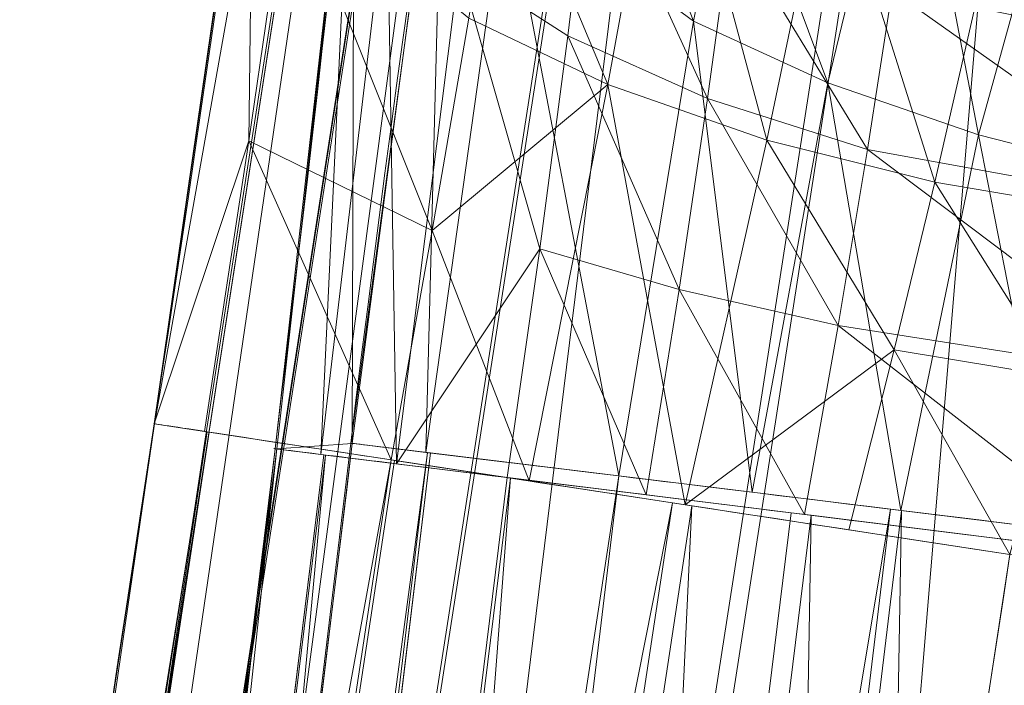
# Model space of a CAD drawing. Header units: millimetres. Extents: x -72 to 72, y -145 to 145.
# Tile 438 of 522: x -43.194 to -42.865, y 104.709 to 104.931. Entities that reach past the tile are written whole.
import ezdxf

# ---------------------------------------------------------------- set-up
doc = ezdxf.new("R2010")
doc.units = ezdxf.units.MM
doc.layers.add('1', color=7, linetype='CONTINUOUS')

msp = doc.modelspace()

# ---------------------------------------------------------------- linework, layer by layer
at = {"layer": '1', "color": 163, "linetype": 'Continuous', "lineweight": 13, "extrusion": (-0.1509885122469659, -0.9885355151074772, -6.738429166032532e-05)}
msp.add_arc((-58.17763526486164, -4.795767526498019, -97.07938080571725), 0.3, 92.02261477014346, 182.1710390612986, dxfattribs=at)
at = {"layer": '1', "color": 163, "linetype": 'Continuous', "lineweight": 13, "extrusion": (-0.1212950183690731, -0.9926165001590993, -4.616001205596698e-05)}
msp.add_arc((-55.17641915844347, 0.6788473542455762, -98.7901562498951), 0.3, 92.01455976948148, 176.4101075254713, dxfattribs=at)
at = {"layer": '1', "color": 163, "linetype": 'Continuous', "lineweight": 13, "extrusion": (-0.1232795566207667, -0.9923719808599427, -5.023445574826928e-05)}
msp.add_arc((-55.39856233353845, 0.2578119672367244, -98.67404569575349), 0.3, 176.8620984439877, 267.9842628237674, dxfattribs=at)
at = {"layer": '1', "color": 163, "linetype": 'Continuous', "lineweight": 13}
for points, knots in [([(-37.255931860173, 118.086034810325, -16.0329830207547), (-37.309000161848, 117.814544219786, -16.0424298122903), (-37.4510698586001, 117.088691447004, -16.073078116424), (-37.68262541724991, 115.909657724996, -16.1460442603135), (-37.95066081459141, 114.550297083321, -16.2629158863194), (-38.2190603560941, 113.194132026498, -16.4115150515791), (-38.4876370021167, 111.841705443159, -16.5907976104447), (-38.75620371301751, 110.493560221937, -16.799719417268), (-39.0245982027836, 109.1500904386, -17.0371156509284), (-39.2926581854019, 107.811690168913, -17.3018214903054), (-39.5602482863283, 106.478604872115, -17.5925978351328), (-39.8272331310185, 105.151080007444, -17.9082055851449), (-40.18226096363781, 103.388603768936, -18.3604284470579), (-40.6239890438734, 101.199945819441, -18.9814254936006), (-41.15010171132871, 98.5965316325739, -19.8055945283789), (-41.6717598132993, 96.015131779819, -20.6987399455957), (-42.1886203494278, 93.4540962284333, -21.6511642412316), (-42.700463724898, 90.911223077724, -22.6535243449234), (-43.2071670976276, 88.383883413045, -23.6968428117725), (-43.7086811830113, 85.8691216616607, -24.7724874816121), (-44.2050079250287, 83.3637449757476, -25.8721245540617), (-44.6961807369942, 80.86441018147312, -26.9876298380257), (-45.1822524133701, 78.36762522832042, -28.1111098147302), (-45.6632757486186, 75.8698980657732, -29.2346709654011), (-46.1392747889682, 73.3677333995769, -30.3504106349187), (-46.61027358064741, 70.8576359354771, -31.4504261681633), (-47.07623563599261, 68.3362553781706, -32.5265702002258), (-47.537078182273, 65.8003921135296, -33.5704788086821), (-47.9926512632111, 63.24708556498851, -34.5734806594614), (-48.4427241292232, 60.6737068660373, -35.5265505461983), (-48.8869724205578, 58.07806315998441, -36.4202898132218), (-49.3249649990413, 55.4585272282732, -37.2449390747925), (-49.684288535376, 53.2549044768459, -37.8661869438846), (-49.9680088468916, 51.4795716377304, -38.3184881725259), (-50.1788301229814, 50.1419739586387, -38.6340860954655), (-50.3875827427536, 48.7983974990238, -38.9247765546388), (-50.5941525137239, 47.4491038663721, -39.1893145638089), (-50.7984252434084, 46.0943546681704, -39.4264551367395), (-51.0002746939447, 44.734563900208, -39.6350292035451), (-51.1995746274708, 43.3701455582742, -39.8138676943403), (-51.3961910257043, 42.0016703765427, -39.9619327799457), (-51.5899898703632, 40.6297090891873, -40.078186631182), (-51.7808347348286, 39.2549522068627, -40.1617330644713), (-51.9685903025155, 37.8781385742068, -40.2117576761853), (-52.0916125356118, 36.95942482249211, -40.2222932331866), (-52.1525651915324, 36.5, -40.2217613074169)], [0, 0, 0, 0, 0.00954094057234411, 0.0255160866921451, 0.0414912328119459, 0.057466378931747, 0.0734415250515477, 0.0894166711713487, 0.10539181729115, 0.12136696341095, 0.137342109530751, 0.153317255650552, 0.169292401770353, 0.201242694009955, 0.233192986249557, 0.265143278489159, 0.29709357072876, 0.329043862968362, 0.360994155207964, 0.392944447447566, 0.424894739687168, 0.45684503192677, 0.488795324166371, 0.520745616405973, 0.552695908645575, 0.584646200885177, 0.616596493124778, 0.64854678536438, 0.680497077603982, 0.712447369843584, 0.744397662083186, 0.776347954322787, 0.808298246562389, 0.82427339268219, 0.840248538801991, 0.856223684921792, 0.872198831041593, 0.888173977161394, 0.904149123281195, 0.920124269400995, 0.936099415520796, 0.952074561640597, 0.968049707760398, 0.984024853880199, 1, 1, 1, 1]), ([(-37.1742399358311, 118.086034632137, 15.9592939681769), (-37.1856192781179, 118.015882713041, 15.9563131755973), (-37.2161631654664, 117.827825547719, 15.9478847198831), (-37.2660102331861, 117.521968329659, 15.932269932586), (-37.34313740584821, 117.05073556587, 15.9045356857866), (-37.4400746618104, 116.462211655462, 15.8630204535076), (-37.5572085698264, 115.756965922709, 15.8023466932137), (-37.6751156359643, 115.052858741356, 15.73091784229), (-37.7937592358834, 114.350034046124, 15.6488607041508), (-37.9131027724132, 113.648635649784, 15.5563020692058), (-38.0331096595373, 112.948793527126, 15.4533925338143), (-38.1537433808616, 112.250637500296, 15.3402826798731), (-38.2749678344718, 111.554281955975, 15.217143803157), (-38.3967472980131, 110.859840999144, 15.0841471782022), (-38.5190467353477, 110.167412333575, 14.9414815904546), (-38.6418313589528, 109.477093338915, 14.7893356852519), (-38.8061466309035, 108.559587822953, 14.5741043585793), (-39.0125869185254, 107.418380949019, 14.2823779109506), (-39.26173729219, 106.058514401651, 13.8977135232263), (-39.5120742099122, 104.708594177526, 13.4802226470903), (-39.7633803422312, 103.368853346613, 13.0317093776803), (-40.0154568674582, 102.039403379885, 12.5539873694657), (-40.2681235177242, 100.720235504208, 12.0488850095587), (-40.52121853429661, 99.4112439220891, 11.5181935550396), (-40.7745980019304, 98.1122253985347, 10.9636877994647), (-41.0281344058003, 96.8228920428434, 10.3871070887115), (-41.36624436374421, 95.11621726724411, 9.59114636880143), (-41.7887479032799, 93.0051541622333, 8.54936981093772), (-42.2949124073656, 90.50354035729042, 7.23688787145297), (-42.7997903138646, 88.0289381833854, 5.87381059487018), (-43.3030657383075, 85.5762716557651, 4.47116578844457), (-43.8045203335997, 83.1401749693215, 3.03936567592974), (-44.3040026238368, 80.7150963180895, 1.58834462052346), (-44.8014000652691, 78.2953771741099, 0.127712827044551), (-45.2966142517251, 75.8753080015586, -1.33308100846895), (-45.7895373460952, 73.44917812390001, -2.78458719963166), (-46.2800293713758, 71.0113226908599, -4.21719202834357), (-46.7678940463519, 68.5561835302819, -5.62095565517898), (-47.2528537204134, 66.0783836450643, -6.985456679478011), (-47.7345222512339, 63.5728355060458, -8.299656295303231), (-48.1327334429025, 61.4578741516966, -9.34309434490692), (-48.4490452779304, 59.747703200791, -10.1405127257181), (-48.68504252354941, 58.4555601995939, -10.7182473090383), (-48.9196851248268, 57.1535430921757, -11.2739652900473), (-49.15283995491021, 55.8413654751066, -11.805922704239), (-49.3843588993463, 54.51882504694, -12.3123411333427), (-49.614079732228, 53.185818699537, -12.791425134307), (-49.8418232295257, 51.8423407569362, -13.2413424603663), (-50.06739627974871, 50.4885070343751, -13.6602745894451), (-50.2905909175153, 49.12455610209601, -14.0464134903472), (-50.511185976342, 47.7508594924, -14.3979884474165), (-50.6926549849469, 46.5984156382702, -14.6607386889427), (-50.8362931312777, 45.6721678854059, -14.8519889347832), (-50.9432222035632, 44.9754345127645, -14.9857625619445), (-51.0493207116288, 44.2767524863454, -15.1096830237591), (-51.1545573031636, 43.5762374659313, -15.2235787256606), (-51.2589006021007, 42.8740052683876, -15.3272780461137), (-51.3623194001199, 42.1701873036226, -15.4206301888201), (-51.4647824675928, 41.4649151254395, -15.5034843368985), (-51.5662592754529, 40.7583342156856, -15.575713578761), (-51.6667192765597, 40.050590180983, -15.6371909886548), (-51.7495641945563, 39.4599653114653, -15.6793786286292), (-51.8153024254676, 38.9870412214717, -15.7076524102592), (-51.8643338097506, 38.6321568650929, -15.7261106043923), (-51.9130894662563, 38.2771020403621, -15.7418126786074), (-51.9615659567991, 37.9218975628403, -15.7547496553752), (-52.0097598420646, 37.5665642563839, -15.7649125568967), (-52.0576679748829, 37.2111236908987, -15.7722961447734), (-52.1052872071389, 36.8555974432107, -15.7768951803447), (-52.13683866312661, 36.6185372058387, -15.7781013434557), (-52.1525651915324, 36.5, -15.7782385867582)], [0, 0, 0, 0, 0.00237380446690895, 0.00636430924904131, 0.0103548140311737, 0.0183358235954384, 0.0263168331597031, 0.0342978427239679, 0.0422788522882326, 0.0502598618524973, 0.058240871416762, 0.0662218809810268, 0.0742028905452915, 0.0821839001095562, 0.090164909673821, 0.0981459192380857, 0.10612692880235, 0.12208894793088, 0.138050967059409, 0.154012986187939, 0.169975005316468, 0.185937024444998, 0.201899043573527, 0.217861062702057, 0.233823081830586, 0.249785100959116, 0.265747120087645, 0.297671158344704, 0.329595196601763, 0.361519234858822, 0.393443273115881, 0.42536731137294, 0.457291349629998, 0.489215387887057, 0.521139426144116, 0.553063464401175, 0.584987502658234, 0.616911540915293, 0.648835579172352, 0.680759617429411, 0.71268365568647, 0.728645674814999, 0.744607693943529, 0.760569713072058, 0.776531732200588, 0.792493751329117, 0.808455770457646, 0.824417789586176, 0.840379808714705, 0.856341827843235, 0.872303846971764, 0.888265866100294, 0.896246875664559, 0.904227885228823, 0.912208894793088, 0.920189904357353, 0.928170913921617, 0.936151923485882, 0.944132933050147, 0.952113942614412, 0.960094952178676, 0.968075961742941, 0.972066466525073, 0.976056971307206, 0.980047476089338, 0.984037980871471, 0.988028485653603, 0.992018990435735, 0.996009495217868, 1, 1, 1, 1]), ([(-43.1592193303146, 102.721106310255, -5.50987961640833), (-43.1592163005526, 102.721126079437, -5.5098796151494), (-43.1592132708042, 102.72114584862, -5.50987961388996), (-43.1014782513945, 103.097866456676, -5.50985562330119), (-43.0434687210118, 103.474524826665, -5.50983165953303), (-42.9411120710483, 104.136527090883, -5.50978983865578), (-42.89685994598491, 104.421885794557, -5.50977190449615), (-42.8081511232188, 104.992570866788, -5.509736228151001), (-42.7636944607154, 105.277897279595, -5.50971848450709), (-42.7191621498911, 105.563211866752, -5.50970079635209)], [0, 0, 0, 0, 2.08625084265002e-05, 2.08625084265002e-05, 0.397554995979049, 0.397554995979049, 0.698777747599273, 0.698777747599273, 1, 1, 1, 1]), ([(-42.79674396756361, 104.754598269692, 0.9832220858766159), (-42.8345430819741, 104.445264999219, 0.983207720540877), (-42.8721450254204, 104.135907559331, 0.9831931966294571), (-42.9145469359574, 103.785018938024, 0.983176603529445), (-42.9195586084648, 103.743513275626, 0.9831746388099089), (-42.9618934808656, 103.392625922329, 0.9831580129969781), (-42.999002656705, 103.083218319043, 0.983143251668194), (-43.03587964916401, 102.773762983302, 0.9831283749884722), (-43.0358820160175, 102.773743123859, 0.983128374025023), (-43.0358843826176, 102.773723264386, 0.9831283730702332)], [0, 0, 0, 0, 0.468562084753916, 0.468562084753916, 0.531421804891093, 0.531421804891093, 0.999969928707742, 0.999969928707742, 1, 1, 1, 1]), ([(-42.8632085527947, 104.752468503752, -4.48941279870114), (-42.9148217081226, 104.414549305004, -4.489435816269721), (-42.9662882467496, 104.076607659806, -4.48945897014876), (-43.0690213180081, 103.399511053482, -4.48950546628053), (-43.1202865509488, 103.060355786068, -4.48952880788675), (-43.17132709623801, 102.72114653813, -4.48955222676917), (-43.1713300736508, 102.721126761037, -4.489552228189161), (-43.1713330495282, 102.721106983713, -4.48955222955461)], [0, 0, 0, 0, 0.499131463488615, 0.499131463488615, 0.99997079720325, 0.99997079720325, 1, 1, 1, 1]), ([(-43.0712914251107, 102.721099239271, -0.0371509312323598), (-43.0712890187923, 102.721119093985, -0.0371509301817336), (-43.0712866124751, 102.721138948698, -0.0371509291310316), (-43.032951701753, 103.03744304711, -0.0371341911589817), (-42.9943784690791, 103.353698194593, -0.0371175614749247), (-42.9167848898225, 103.986173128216, -0.0370846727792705), (-42.8777645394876, 104.302393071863, -0.0370684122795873), (-42.8330188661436, 104.663116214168, -0.0370500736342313), (-42.827491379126, 104.707644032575, -0.037047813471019), (-42.8219599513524, 104.752171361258, -0.0370455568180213)], [0, 0, 0, 0, 2.93209383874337e-05, 2.93209383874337e-05, 0.467109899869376, 0.467109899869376, 0.934219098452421, 0.934219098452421, 1, 1, 1, 1])]:
    msp.add_open_spline(points, degree=3, knots=knots, dxfattribs=at)
for points in [[(-43.00472226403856, 105.607765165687, -5.225083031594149), (-43.15181749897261, 104.6659186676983, -5.22332722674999), (-43.2989645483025, 103.7180897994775, -5.221527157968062), (-43.44508610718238, 102.764899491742, -5.219701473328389)], [(-43.0795422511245, 105.395556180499, -4.19576143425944), (-43.0691679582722, 105.396115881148, -4.526935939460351), (-43.0994292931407, 105.121108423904, -4.80118807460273), (-43.1490863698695, 104.796154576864, -4.80059070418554)], [(-43.1087554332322, 104.787783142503, 0.279190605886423), (-43.0683394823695, 105.113332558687, 0.278734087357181), (-43.0485784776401, 105.389057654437, 0.00326859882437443), (-43.062018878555, 105.389531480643, -0.327241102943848)], [(-42.9702033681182, 105.387273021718, 1.30684857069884), (-42.9938423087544, 105.387711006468, 0.977502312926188), (-43.0435807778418, 105.116360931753, 0.701744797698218), (-43.0834748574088, 104.789649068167, 0.70219184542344)], [(-43.45734496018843, 102.764164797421, -4.796813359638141), (-43.35498836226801, 103.4443112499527, -4.798088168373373), (-43.25209908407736, 104.1217180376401, -4.799348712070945), (-43.14905325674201, 104.796149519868, -4.800589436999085)], [(-43.10820573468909, 104.7877148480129, 0.2791602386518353), (-43.1920272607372, 104.1126189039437, 0.2801073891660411), (-43.27521130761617, 103.4352238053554, 0.281074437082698), (-43.35751536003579, 102.755772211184, 0.282064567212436)], [(-43.32205212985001, 102.80783908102, 0.7049280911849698), (-43.24313984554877, 103.470391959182, 0.7039819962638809), (-43.16336164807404, 104.1310481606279, 0.7030600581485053), (-43.08293254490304, 104.789582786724, 0.702157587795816)]]:
    msp.add_open_spline(points, degree=3, dxfattribs=at)
for points in [[(-43.4216782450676, 102.7613207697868, -5.325785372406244), (-43.44513267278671, 102.764904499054, -5.219703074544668), (-43.00472140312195, 105.6077629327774, -5.225082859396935)], [(-43.14905405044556, 104.7961488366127, -4.800589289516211), (-43.00472140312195, 105.6077629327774, -5.225082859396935), (-43.44508796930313, 102.7648970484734, -5.219701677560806)], [(-43.00472140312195, 105.6077629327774, -5.225082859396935), (-42.97986626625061, 105.603888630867, -5.329574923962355), (-43.4216782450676, 102.7613207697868, -5.325785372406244)], [(-43.14905405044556, 104.7961488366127, -4.800589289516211), (-43.11797395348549, 105.0110682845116, -4.759496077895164), (-43.00472140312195, 105.6077629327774, -5.225082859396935)], [(-43.4209480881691, 102.7612090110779, -5.329088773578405), (-43.4216782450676, 102.7613207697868, -5.325785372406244), (-42.97986626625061, 105.603888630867, -5.329574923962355)], [(-42.97986626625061, 105.603888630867, -5.329574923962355), (-42.97911375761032, 105.6037768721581, -5.332727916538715), (-43.4209480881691, 102.7612090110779, -5.329088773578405)], [(-43.35876554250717, 102.7516797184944, -5.421859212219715), (-43.4209480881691, 102.7612090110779, -5.329088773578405), (-42.97911375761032, 105.6037768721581, -5.332727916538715)], [(-42.97911375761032, 105.6037768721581, -5.332727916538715), (-42.9166704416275, 105.5940315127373, -5.423640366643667), (-43.35876554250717, 102.7516797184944, -5.421859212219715)], [(-42.9166704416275, 105.5940315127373, -5.423640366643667), (-42.91554167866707, 105.5938601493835, -5.424409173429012), (-43.35762560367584, 102.7515083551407, -5.422646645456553), (-43.35876554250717, 102.7516797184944, -5.421859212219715)], [(-43.26726496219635, 102.7376651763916, -5.485063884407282), (-43.35762560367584, 102.7515083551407, -5.422646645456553), (-42.91554167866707, 105.5938601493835, -5.424409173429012)], [(-42.91554167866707, 105.5938601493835, -5.424409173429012), (-42.82590001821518, 105.5798679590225, -5.485436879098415), (-43.26726496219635, 102.7376651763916, -5.485063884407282)], [(-42.82590001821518, 105.5798679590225, -5.485436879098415), (-42.82020777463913, 105.5789813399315, -5.486730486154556), (-43.26140508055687, 102.7367636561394, -5.486409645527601), (-43.26726496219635, 102.7376651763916, -5.485063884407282)], [(-42.9401732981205, 104.1423082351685, -5.509789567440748), (-43.26140508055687, 102.7367636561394, -5.486409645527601), (-42.82020777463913, 105.5789813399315, -5.486730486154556)], [(-42.82020777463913, 105.5789813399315, -5.486730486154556), (-42.71916300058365, 105.5632084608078, -5.509700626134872), (-42.9401732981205, 104.1423082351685, -5.509789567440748)], [(-42.71916300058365, 105.5632084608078, -5.509700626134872), (-42.2566831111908, 105.563297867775, -5.525850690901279), (-42.4838550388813, 104.1423976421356, -5.525724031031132), (-42.9401732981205, 104.1423082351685, -5.509789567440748)], [(-43.01794990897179, 105.0592958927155, 0.8943096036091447), (-43.03162917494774, 104.9768328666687, 0.8469414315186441), (-42.96893626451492, 104.9306392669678, 0.9340058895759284)], [(-42.96893626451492, 104.9306392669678, 0.9340058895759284), (-42.95599460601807, 104.9956083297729, 0.972891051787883), (-43.01794990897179, 105.0592958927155, 0.8943096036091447)], [(-43.11747476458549, 104.8906594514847, -4.678048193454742), (-43.11581328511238, 105.0269827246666, -4.752909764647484), (-43.14908757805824, 104.7961562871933, -4.800590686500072)], [(-43.11747476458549, 104.8906594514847, -4.678048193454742), (-43.10432448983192, 104.9811914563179, -4.64825751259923), (-43.11581328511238, 105.0269827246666, -4.752909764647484)], [(-43.08236762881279, 105.0205007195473, 0.2301025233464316), (-43.10820624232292, 104.787714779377, 0.2791602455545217), (-43.08293387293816, 104.7895848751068, 0.7021576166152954)], [(-43.05227100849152, 105.0209179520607, 0.7501665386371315), (-43.08347404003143, 104.7896519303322, 0.7021918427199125), (-43.05842518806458, 104.7865822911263, 0.8051828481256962)], [(-43.08293387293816, 104.7895848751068, 0.7021576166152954), (-43.05514320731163, 105.0014719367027, 0.7421461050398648), (-43.08236762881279, 105.0205007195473, 0.2301025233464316)], [(-43.05842518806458, 104.7865822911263, 0.8051828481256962), (-43.03162917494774, 104.9768328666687, 0.8469414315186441), (-43.05227100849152, 105.0209179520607, 0.7501665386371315)], [(-43.0934764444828, 104.7858893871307, 0.1665565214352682), (-43.1087538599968, 104.7877818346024, 0.2791906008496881), (-43.08251291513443, 105.0190776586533, 0.2307209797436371)], [(-43.08251291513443, 105.0190776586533, 0.2307209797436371), (-43.07130351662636, 104.9735993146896, 0.1255327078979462), (-43.0934764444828, 104.7858893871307, 0.1665565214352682)], [(-42.95599460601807, 104.9956083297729, 0.972891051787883), (-42.92410612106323, 104.9100309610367, 0.9669725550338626), (-42.89773479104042, 105.0184741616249, 1.047853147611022)], [(-42.89773479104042, 105.0184741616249, 1.047853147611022), (-42.92410612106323, 104.9100309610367, 0.9669725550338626), (-42.87369921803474, 104.8926413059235, 0.9903883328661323)], [(-42.87369921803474, 104.8926413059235, 0.9903883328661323), (-42.84612089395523, 104.9925088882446, 1.064364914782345), (-42.89773479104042, 105.0184741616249, 1.047853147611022)], [(-43.03357377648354, 104.99557107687, -4.512803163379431), (-42.99762099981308, 104.9094721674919, -4.512385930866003), (-42.97808185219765, 105.0162836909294, -4.434852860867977)], [(-42.97808185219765, 105.0162836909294, -4.434852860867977), (-42.99762099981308, 104.9094721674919, -4.512385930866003), (-42.94441267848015, 104.8909351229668, -4.48537664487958)], [(-42.94441267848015, 104.8909351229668, -4.48537664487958), (-42.92385652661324, 104.9895584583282, -4.414156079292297), (-42.97808185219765, 105.0162836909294, -4.434852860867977)], [(-43.03357377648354, 104.99557107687, -4.512803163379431), (-43.04404556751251, 104.9316674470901, -4.550193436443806), (-42.99762099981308, 104.9094721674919, -4.512385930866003)], [(-42.95599460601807, 104.9956083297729, 0.972891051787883), (-42.96893626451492, 104.9306392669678, 0.9340058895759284), (-42.92410612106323, 104.9100309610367, 0.9669725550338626)], [(-42.84612089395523, 104.9925088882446, 1.064364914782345), (-42.87369921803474, 104.8926413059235, 0.9903883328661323), (-42.82091185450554, 104.8791632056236, 1.00375828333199)], [(-43.003149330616, 104.9900725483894, -0.01068895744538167), (-43.01091656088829, 104.9257144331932, 0.02638111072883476), (-43.04727539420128, 104.9491912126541, 0.07338189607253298)], [(-42.96428337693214, 104.9048006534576, -0.0120862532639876), (-43.01091656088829, 104.9257144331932, 0.02638111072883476), (-43.003149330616, 104.9900725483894, -0.01068895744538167)], [(-43.003149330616, 104.9900725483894, -0.01068895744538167), (-42.9563969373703, 104.9624755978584, -0.04548300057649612), (-42.96428337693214, 104.9048006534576, -0.0120862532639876)], [(-42.92385652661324, 104.9895584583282, -4.414156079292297), (-42.94441267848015, 104.8909351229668, -4.48537664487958), (-42.88836568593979, 104.8768758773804, -4.469838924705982)], [(-42.88836568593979, 104.8768758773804, -4.469838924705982), (-42.86658391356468, 104.9717664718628, -4.402648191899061), (-42.92385652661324, 104.9895584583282, -4.414156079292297)], [(-43.10432448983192, 104.9811914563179, -4.64825751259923), (-43.11747476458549, 104.8906594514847, -4.678048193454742), (-43.05624216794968, 104.8607006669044, -4.57477755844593)], [(-43.05624216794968, 104.8607006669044, -4.57477755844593), (-43.04404556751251, 104.9316674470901, -4.550193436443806), (-43.10432448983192, 104.9811914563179, -4.64825751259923)], [(-43.03162917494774, 104.9768328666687, 0.8469414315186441), (-43.05842518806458, 104.7865822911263, 0.8051828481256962), (-42.99392551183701, 104.7786995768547, 0.8984356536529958)], [(-42.99392551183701, 104.7786995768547, 0.8984356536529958), (-42.96893626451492, 104.9306392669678, 0.9340058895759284), (-43.03162917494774, 104.9768328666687, 0.8469414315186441)], [(-43.06817427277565, 104.7827526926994, 0.1107957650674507), (-43.0934764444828, 104.7858893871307, 0.1665565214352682), (-43.07130351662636, 104.9735993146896, 0.1255327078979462)], [(-43.07130351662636, 104.9735993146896, 0.1255327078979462), (-43.04727539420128, 104.9491912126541, 0.07338189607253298), (-43.06817427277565, 104.7827526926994, 0.1107957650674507)], [(-42.83897206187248, 104.9707159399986, -0.122667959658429), (-42.78988391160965, 104.9181967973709, -0.0894674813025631), (-42.90258884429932, 104.9409210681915, -0.07041633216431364)], [(-42.86658391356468, 104.9717664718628, -4.402648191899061), (-42.88836568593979, 104.8768758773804, -4.469838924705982), (-42.83315688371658, 104.8674508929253, -4.465009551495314)], [(-42.83315688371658, 104.8674508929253, -4.465009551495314), (-42.81019046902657, 104.9626395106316, -4.39963536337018), (-42.86658391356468, 104.9717664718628, -4.402648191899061)], [(-42.91079938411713, 104.8877388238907, -0.03976313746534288), (-42.96428337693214, 104.9048006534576, -0.0120862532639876), (-42.9563969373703, 104.9624755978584, -0.04548300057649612)], [(-42.9563969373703, 104.9624755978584, -0.04548300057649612), (-42.90258884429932, 104.9409210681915, -0.07041633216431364), (-42.91079938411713, 104.8877388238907, -0.03976313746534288)], [(-43.06817427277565, 104.7827526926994, 0.1107957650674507), (-43.04727539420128, 104.9491912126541, 0.07338189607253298), (-43.02032291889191, 104.8545762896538, 0.05059871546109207)], [(-43.04727539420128, 104.9491912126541, 0.07338189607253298), (-43.01091656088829, 104.9257144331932, 0.02638111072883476), (-43.02032291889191, 104.8545762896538, 0.05059871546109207)], [(-42.79893264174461, 104.8673838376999, -0.06132389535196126), (-42.91079938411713, 104.8877388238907, -0.03976313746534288), (-42.90258884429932, 104.9409210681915, -0.07041633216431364)], [(-42.90258884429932, 104.9409210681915, -0.07041633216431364), (-42.78988391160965, 104.9181967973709, -0.0894674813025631), (-42.79893264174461, 104.8673838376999, -0.06132389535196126)], [(-42.99762099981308, 104.9094721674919, -4.512385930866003), (-43.04404556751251, 104.9316674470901, -4.550193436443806), (-43.05624216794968, 104.8607006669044, -4.57477755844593)], [(-42.96893626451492, 104.9306392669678, 0.9340058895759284), (-42.99392551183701, 104.7786995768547, 0.8984356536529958), (-42.94930025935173, 104.7732457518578, 0.934457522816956)], [(-42.94930025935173, 104.7732457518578, 0.934457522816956), (-42.92410612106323, 104.9100309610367, 0.9669725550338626), (-42.96893626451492, 104.9306392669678, 0.9340058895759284)], [(-42.97377541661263, 104.8409938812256, 0.009818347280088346), (-43.02032291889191, 104.8545762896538, 0.05059871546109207), (-43.01091656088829, 104.9257144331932, 0.02638111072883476)], [(-43.01091656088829, 104.9257144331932, 0.02638111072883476), (-42.96428337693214, 104.9048006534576, -0.0120862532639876), (-42.97377541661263, 104.8409938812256, 0.009818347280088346)], [(-43.05624216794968, 104.8607006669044, -4.57477755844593), (-43.02390292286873, 104.7770157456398, -4.544236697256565), (-42.99762099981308, 104.9094721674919, -4.512385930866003)], [(-42.99762099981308, 104.9094721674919, -4.512385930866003), (-43.02390292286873, 104.7770157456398, -4.544236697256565), (-42.97172278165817, 104.7690436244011, -4.514428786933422)], [(-42.97172278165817, 104.7690436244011, -4.514428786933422), (-42.94441267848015, 104.8909351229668, -4.48537664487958), (-42.99762099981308, 104.9094721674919, -4.512385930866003)], [(-42.92410612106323, 104.9100309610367, 0.9669725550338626), (-42.94930025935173, 104.7732457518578, 0.934457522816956), (-42.89962351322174, 104.7671735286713, 0.9608245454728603)], [(-42.89962351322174, 104.7671735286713, 0.9608245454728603), (-42.87369921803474, 104.8926413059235, 0.9903883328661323), (-42.92410612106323, 104.9100309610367, 0.9669725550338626)], [(-42.92061552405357, 104.8289611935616, -0.01971419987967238), (-42.97377541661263, 104.8409938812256, 0.009818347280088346), (-42.96428337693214, 104.9048006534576, -0.0120862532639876)], [(-42.96428337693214, 104.9048006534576, -0.0120862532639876), (-42.91079938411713, 104.8877388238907, -0.03976313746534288), (-42.92061552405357, 104.8289611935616, -0.01971419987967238)], [(-42.87369921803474, 104.8926413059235, 0.9903883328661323), (-42.89962351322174, 104.7671735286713, 0.9608245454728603), (-42.84784942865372, 104.7608405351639, 0.9769244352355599)], [(-42.84784942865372, 104.7608405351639, 0.9769244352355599), (-42.82091185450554, 104.8791632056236, 1.00375828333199), (-42.87369921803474, 104.8926413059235, 0.9903883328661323)], [(-43.14908757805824, 104.7961562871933, -4.800590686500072), (-43.13236102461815, 104.793593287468, -4.689283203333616), (-43.11747476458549, 104.8906594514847, -4.678048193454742)], [(-43.11747476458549, 104.8906594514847, -4.678048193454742), (-43.13236102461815, 104.793593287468, -4.689283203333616), (-43.06997358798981, 104.7840565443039, -4.584997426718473)], [(-43.06997358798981, 104.7840565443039, -4.584997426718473), (-43.05624216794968, 104.8607006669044, -4.57477755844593), (-43.11747476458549, 104.8906594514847, -4.678048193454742)], [(-42.90195554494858, 104.8208475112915, -4.488824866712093), (-42.94441267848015, 104.8909351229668, -4.48537664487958), (-42.97172278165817, 104.7690436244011, -4.514428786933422)], [(-42.90195554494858, 104.8208475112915, -4.488824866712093), (-42.88836568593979, 104.8768758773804, -4.469838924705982), (-42.94441267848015, 104.8909351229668, -4.48537664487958)], [(-42.80967265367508, 104.8116013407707, -0.04342254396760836), (-42.92061552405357, 104.8289611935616, -0.01971419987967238), (-42.91079938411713, 104.8877388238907, -0.03976313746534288)], [(-42.91079938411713, 104.8877388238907, -0.03976313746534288), (-42.79893264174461, 104.8673838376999, -0.06132389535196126), (-42.80967265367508, 104.8116013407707, -0.04342254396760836)], [(-42.88836568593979, 104.8768758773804, -4.469838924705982), (-42.90195554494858, 104.8208475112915, -4.488824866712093), (-42.84742102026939, 104.811780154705, -4.482971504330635)], [(-42.84742102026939, 104.811780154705, -4.482971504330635), (-42.83315688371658, 104.8674508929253, -4.465009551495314), (-42.88836568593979, 104.8768758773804, -4.469838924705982)], [(-43.05624216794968, 104.8607006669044, -4.57477755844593), (-43.06997358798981, 104.7840565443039, -4.584997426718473), (-43.02390292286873, 104.7770157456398, -4.544236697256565)], [(-43.02032291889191, 104.8545762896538, 0.05059871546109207), (-43.03125292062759, 104.7781631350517, 0.06038847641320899), (-43.06817427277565, 104.7827526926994, 0.1107957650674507)], [(-42.98475012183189, 104.7723889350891, 0.01880724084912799), (-43.03125292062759, 104.7781631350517, 0.06038847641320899), (-43.02032291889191, 104.8545762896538, 0.05059871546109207)], [(-43.02032291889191, 104.8545762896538, 0.05059871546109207), (-42.97377541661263, 104.8409938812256, 0.009818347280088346), (-42.98475012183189, 104.7723889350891, 0.01880724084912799)], [(-42.93191060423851, 104.7658324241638, -0.01159351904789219), (-42.98475012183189, 104.7723889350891, 0.01880724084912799), (-42.97377541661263, 104.8409938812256, 0.009818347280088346)], [(-42.97377541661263, 104.8409938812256, 0.009818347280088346), (-42.92061552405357, 104.8289611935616, -0.01971419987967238), (-42.93191060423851, 104.7658324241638, -0.01159351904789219)], [(-42.82195866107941, 104.7521680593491, -0.03704555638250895), (-42.93191060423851, 104.7658324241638, -0.01159351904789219), (-42.92061552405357, 104.8289611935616, -0.01971419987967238)], [(-42.92061552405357, 104.8289611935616, -0.01971419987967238), (-42.80967265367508, 104.8116013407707, -0.04342254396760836), (-42.82195866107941, 104.7521680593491, -0.03704555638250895)], [(-42.97172278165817, 104.7690436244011, -4.514428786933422), (-42.91703924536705, 104.7606915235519, -4.496361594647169), (-42.90195554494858, 104.8208475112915, -4.488824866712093)], [(-42.90195554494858, 104.8208475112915, -4.488824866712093), (-42.91703924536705, 104.7606915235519, -4.496361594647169), (-42.86320880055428, 104.7524660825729, -4.489412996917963)], [(-42.86320880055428, 104.7524660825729, -4.489412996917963), (-42.84742102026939, 104.811780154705, -4.482971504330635), (-42.90195554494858, 104.8208475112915, -4.488824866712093)], [(-43.13138127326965, 104.793444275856, -4.688728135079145), (-43.14908757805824, 104.7961562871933, -4.800590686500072), (-43.45743358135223, 102.7641743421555, -4.796815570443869)], [(-43.45743358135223, 102.7641743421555, -4.796815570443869), (-43.43859851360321, 102.761335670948, -4.686001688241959), (-43.13138127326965, 104.793444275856, -4.688728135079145)], [(-43.44508796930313, 102.7648970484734, -5.219701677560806), (-43.45734417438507, 102.7641668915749, -4.796813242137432), (-43.14905405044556, 104.7961488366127, -4.800589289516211)], [(-43.13076287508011, 104.7933474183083, -4.684820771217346), (-43.13138127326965, 104.793444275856, -4.688728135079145), (-43.43859851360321, 102.761335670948, -4.686001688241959)], [(-43.43859851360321, 102.761335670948, -4.686001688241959), (-43.43795403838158, 102.7612388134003, -4.682210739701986), (-43.13076287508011, 104.7933474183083, -4.684820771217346)], [(-43.06997358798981, 104.7840565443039, -4.584997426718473), (-43.13076287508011, 104.7933474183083, -4.684820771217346), (-43.43795403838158, 102.7612388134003, -4.682210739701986)], [(-43.05776581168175, 104.7865003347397, 0.80501550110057), (-43.08347404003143, 104.7896519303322, 0.7021918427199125), (-43.32252964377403, 102.8078943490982, 0.7049628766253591)], [(-43.34262013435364, 102.7539744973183, 0.1681066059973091), (-43.35801675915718, 102.7558296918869, 0.2820973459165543), (-43.1087538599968, 104.7877818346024, 0.2791906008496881)], [(-43.10820624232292, 104.787714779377, 0.2791602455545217), (-43.35751384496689, 102.7557700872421, 0.28206457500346), (-43.32205280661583, 102.807842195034, 0.7049280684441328)], [(-43.1087538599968, 104.7877818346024, 0.2791906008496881), (-43.09245944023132, 104.7857627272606, 0.1659852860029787), (-43.34262013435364, 102.7539744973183, 0.1681066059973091)], [(-43.32252964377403, 102.8078943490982, 0.7049628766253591), (-43.29611361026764, 102.8047427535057, 0.8069562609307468), (-43.05776581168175, 104.7865003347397, 0.80501550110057)], [(-43.32205280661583, 102.807842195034, 0.7049280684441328), (-43.08293387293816, 104.7895848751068, 0.7021576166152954), (-43.10820624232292, 104.787714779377, 0.2791602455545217)], [(-43.05683821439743, 104.7863885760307, 0.8087142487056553), (-43.05776581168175, 104.7865003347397, 0.80501550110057), (-43.29611361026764, 102.8047427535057, 0.8069562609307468)], [(-43.29611361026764, 102.8047427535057, 0.8069562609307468), (-43.29517483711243, 102.8046309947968, 0.8105747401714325), (-43.05683821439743, 104.7863885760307, 0.8087142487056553)], [(-42.99392551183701, 104.7786995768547, 0.8984356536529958), (-43.05683821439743, 104.7863885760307, 0.8087142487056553), (-43.29517483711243, 102.8046309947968, 0.8105747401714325)], [(-43.43795403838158, 102.7612388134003, -4.682210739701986), (-43.37684810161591, 102.7520373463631, -4.583705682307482), (-43.06997358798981, 104.7840565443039, -4.584997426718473)], [(-43.37684810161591, 102.7520373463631, -4.583705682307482), (-43.37567836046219, 102.7518585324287, -4.582860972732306), (-43.06879639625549, 104.7838777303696, -4.584139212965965), (-43.06997358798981, 104.7840565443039, -4.584997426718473)], [(-42.97600314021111, 104.7696992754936, -4.516367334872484), (-43.06879639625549, 104.7838777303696, -4.584139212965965), (-43.37567836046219, 102.7518585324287, -4.582860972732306)], [(-43.34205761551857, 102.7539074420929, 0.1639510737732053), (-43.34262013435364, 102.7539744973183, 0.1681066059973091), (-43.09245944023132, 104.7857627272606, 0.1659852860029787)], [(-43.09245944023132, 104.7857627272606, 0.1659852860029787), (-43.09187829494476, 104.7856956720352, 0.1619230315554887), (-43.34205761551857, 102.7539074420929, 0.1639510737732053)], [(-43.2816743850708, 102.7465909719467, 0.06139805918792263), (-43.34205761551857, 102.7539074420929, 0.1639510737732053), (-43.09187829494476, 104.7856956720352, 0.1619230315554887)], [(-43.09187829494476, 104.7856956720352, 0.1619230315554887), (-43.03125292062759, 104.7781631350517, 0.06038847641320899), (-43.2816743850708, 102.7465909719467, 0.06139805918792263)], [(-43.29517483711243, 102.8046309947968, 0.8105747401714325), (-43.23211684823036, 102.7971133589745, 0.8993418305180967), (-42.99392551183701, 104.7786995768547, 0.8984356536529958)], [(-43.03125292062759, 104.7781631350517, 0.06038847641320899), (-43.03006827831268, 104.7780215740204, 0.05951297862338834), (-43.28047856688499, 102.7464494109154, 0.06051206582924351), (-43.2816743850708, 102.7465909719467, 0.06139805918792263)], [(-43.18640008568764, 102.7350500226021, -0.009361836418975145), (-43.28047856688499, 102.7464494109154, 0.06051206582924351), (-43.03006827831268, 104.7780215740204, 0.05951297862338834)], [(-42.90317371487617, 104.7676056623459, 0.9593263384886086), (-42.99392551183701, 104.7786995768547, 0.8984356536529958), (-43.23211684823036, 102.7971133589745, 0.8993418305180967)], [(-43.03006827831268, 104.7780215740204, 0.05951297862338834), (-42.93634742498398, 104.7663763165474, -0.009572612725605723), (-43.18640008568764, 102.7350500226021, -0.009361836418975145)], [(-43.37567836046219, 102.7518585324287, -4.582860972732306), (-43.28328743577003, 102.7379557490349, -4.51610004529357), (-42.97600314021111, 104.7696992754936, -4.516367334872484)], [(-43.28328743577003, 102.7379557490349, -4.51610004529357), (-43.27689483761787, 102.7369946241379, -4.514584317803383), (-42.9694876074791, 104.7687008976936, -4.51480969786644), (-42.97600314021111, 104.7696992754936, -4.516367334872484)], [(-43.01783442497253, 103.7368699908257, -4.489482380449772), (-42.9694876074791, 104.7687008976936, -4.51480969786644), (-43.27689483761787, 102.7369946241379, -4.514584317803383)], [(-43.23211684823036, 102.7971133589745, 0.8993418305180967), (-43.14169660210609, 102.7863323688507, 0.9595145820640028), (-42.90317371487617, 104.7676056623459, 0.9593263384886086)], [(-43.14169660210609, 102.7863323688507, 0.9595145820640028), (-43.13807189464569, 102.7859002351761, 0.9603236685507), (-42.8994782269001, 104.7671511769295, 0.9601560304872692), (-42.90317371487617, 104.7676056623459, 0.9593263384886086)], [(-42.91705414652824, 103.7642508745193, 0.9831755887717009), (-42.8994782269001, 104.7671511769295, 0.9601560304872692), (-43.13807189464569, 102.7859002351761, 0.9603236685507)], [(-43.01783442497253, 103.7368699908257, -4.489482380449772), (-42.86320880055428, 104.7524660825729, -4.489412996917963), (-42.9694876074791, 104.7687008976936, -4.51480969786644)], [(-42.91705414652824, 103.7642508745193, 0.9831755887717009), (-42.79674217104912, 104.7545969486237, 0.9832220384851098), (-42.8994782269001, 104.7671511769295, 0.9601560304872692)], [(-42.93634742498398, 104.7663763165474, -0.009572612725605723), (-42.92963445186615, 104.7655493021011, -0.01118456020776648), (-43.17958652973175, 102.7342230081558, -0.01100713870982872), (-43.18640008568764, 102.7350500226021, -0.009361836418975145)], [(-42.94738546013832, 103.7367284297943, -0.03709764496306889), (-43.17958652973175, 102.7342230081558, -0.01100713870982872), (-42.92963445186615, 104.7655493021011, -0.01118456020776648)], [(-42.92963445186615, 104.7655493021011, -0.01118456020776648), (-42.82195866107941, 104.7521680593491, -0.03704555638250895), (-42.94738546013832, 103.7367284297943, -0.03709764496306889)], [(-42.33094304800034, 104.7383770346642, 0.9995568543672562), (-42.79674217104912, 104.7545969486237, 0.9832220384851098), (-42.91633144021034, 103.7701889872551, 0.9831759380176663), (-42.44563728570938, 103.7702634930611, 0.9996126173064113)], [(-42.45943948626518, 104.7383546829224, -4.475238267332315), (-42.86320880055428, 104.7524660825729, -4.489412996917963), (-43.01690682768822, 103.7429645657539, -4.489481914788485), (-42.60719567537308, 103.7430390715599, -4.475174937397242)], [(-42.55516454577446, 103.7428826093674, -0.05076731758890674), (-42.94663295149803, 103.7428230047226, -0.03709733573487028), (-42.82195866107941, 104.7521680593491, -0.03704555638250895), (-42.42916032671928, 104.7384366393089, -0.0508228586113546)]]:
    msp.add_3dface(points, dxfattribs=at)

doc.saveas('drawing.dxf')
